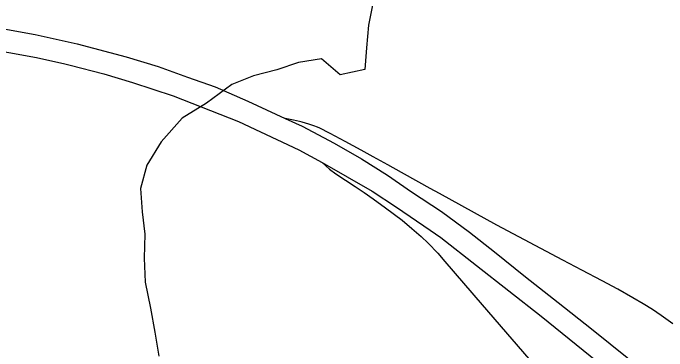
# Model space of a CAD drawing. Extents: x 0 to 34, y -5 to 22.
# Drawn here: x 3.4333 to 3.7861, y 20.4243 to 20.6066 of the extents above; entities that cross this region are included whole.
import ezdxf

# ---------------------------------------------------------------- set-up
doc = ezdxf.new("R2010")
doc.units = 0
for name, color, linetype in [('GM_X_Interchange_Ramps', 7, 'Continuous'), ('GM_X_Interstate_Route', 7, 'Continuous'), ('GM_X_Minor_River', 7, 'Continuous'), ('GM_X_US_Route', 7, 'Continuous')]:
    doc.layers.add(name, color=color, linetype=linetype)

msp = doc.modelspace()

# ---------------------------------------------------------------- linework, layer by layer
at = {"layer": 'GM_X_Interchange_Ramps'}
for points in [[(3.78938, 20.43879), (3.78311, 20.44331), (3.7784, 20.44654), (3.7733, 20.44967), (3.76781, 20.45287), (3.75958, 20.45752), (3.75116, 20.4621), (3.74021, 20.46787), (3.72993, 20.47328), (3.69436, 20.49212), (3.66333, 20.50922), (3.65841, 20.51196), (3.6522, 20.5154), (3.64295, 20.52054), (3.6356, 20.52463), (3.62763, 20.52908), (3.62117, 20.53256), (3.61257, 20.53722), (3.60434, 20.54166), (3.59848, 20.54463), (3.59707, 20.54526), (3.5962, 20.54559), (3.59292, 20.54673), (3.58923, 20.54782), (3.58789, 20.54815), (3.58457, 20.54883), (3.58019, 20.54972)], [(3.60001, 20.52596), (3.60406, 20.52235), (3.60738, 20.51987), (3.61271, 20.51636), (3.61798, 20.51307), (3.62284, 20.50971), (3.62752, 20.50628), (3.63423, 20.50156), (3.64327, 20.49487), (3.64851, 20.49036), (3.65346, 20.48608), (3.65732, 20.48236), (3.66244, 20.47697), (3.6663, 20.47261), (3.6865, 20.44916), (3.71853, 20.41202), (3.72849, 20.40025), (3.73708, 20.39067)]]:
    msp.add_lwpolyline(points, dxfattribs=at)
at = {"layer": 'GM_X_Interstate_Route'}
for points in [[(3.42624, 20.59852), (3.44515, 20.59502), (3.46782, 20.58997), (3.49424, 20.58298), (3.51159, 20.5778), (3.52739, 20.5721), (3.54242, 20.56679), (3.5599, 20.55902), (3.58019, 20.54972), (3.58931, 20.54555), (3.60653, 20.53648), (3.6213, 20.52793), (3.63541, 20.51912), (3.64837, 20.51019), (3.66456, 20.49944), (3.67958, 20.4883), (3.69305, 20.47781), (3.70976, 20.46434), (3.72751, 20.45048), (3.74538, 20.4361), (3.77474, 20.41269)], [(3.15974, 20.58662), (3.18911, 20.58791), (3.24168, 20.59016), (3.27972, 20.59187), (3.30184, 20.59251), (3.3323, 20.59304), (3.34929, 20.59315), (3.37098, 20.59208), (3.38583, 20.59101), (3.40122, 20.58952), (3.41596, 20.58781), (3.43103, 20.58535), (3.44589, 20.58257), (3.46127, 20.57926), (3.46407, 20.57855)], [(3.46407, 20.57855), (3.48233, 20.57391), (3.49782, 20.5691), (3.51962, 20.56198), (3.55492, 20.54815), (3.58756, 20.53277), (3.60001, 20.52596)], [(3.60001, 20.52596), (3.62705, 20.51041), (3.64026, 20.50177), (3.65842, 20.48938)], [(3.65842, 20.48938), (3.6642, 20.48544), (3.68338, 20.47043), (3.71834, 20.44307), (3.756, 20.41251), (3.76339, 20.40649)]]:
    msp.add_lwpolyline(points, dxfattribs=at)
at = {"layer": 'GM_X_Minor_River'}
msp.add_lwpolyline([(3.62759, 20.61267), (3.62507, 20.60009), (3.62406, 20.5879), (3.62305, 20.57609), (3.60978, 20.57328), (3.5998, 20.58192), (3.58728, 20.57987), (3.57554, 20.57594), (3.56303, 20.57275), (3.5513, 20.56805), (3.53773, 20.558), (3.52451, 20.54987), (3.51325, 20.53718), (3.50541, 20.52454), (3.50213, 20.51195), (3.50303, 20.4994), (3.50431, 20.48724), (3.50407, 20.4743), (3.5046, 20.46137), (3.50741, 20.44733), (3.50984, 20.43442), (3.51188, 20.4215)], dxfattribs=at)
at = {"layer": 'GM_X_US_Route'}
for points in [[(3.15974, 20.58662), (3.18911, 20.58791), (3.24168, 20.59016), (3.27972, 20.59187), (3.30184, 20.59251), (3.3323, 20.59304), (3.34929, 20.59315), (3.37098, 20.59208), (3.38583, 20.59101), (3.40122, 20.58952), (3.41596, 20.58781), (3.43103, 20.58535), (3.44589, 20.58257), (3.46127, 20.57926), (3.46407, 20.57855)], [(3.46407, 20.57855), (3.48233, 20.57391), (3.49782, 20.5691), (3.51962, 20.56198), (3.55492, 20.54815), (3.58756, 20.53277), (3.60001, 20.52596)], [(3.60001, 20.52596), (3.62705, 20.51041), (3.64026, 20.50177), (3.65842, 20.48938)], [(3.65842, 20.48938), (3.6642, 20.48544), (3.68338, 20.47043), (3.71834, 20.44307), (3.756, 20.41251), (3.76339, 20.40649)]]:
    msp.add_lwpolyline(points, dxfattribs=at)

doc.saveas('drawing.dxf')
